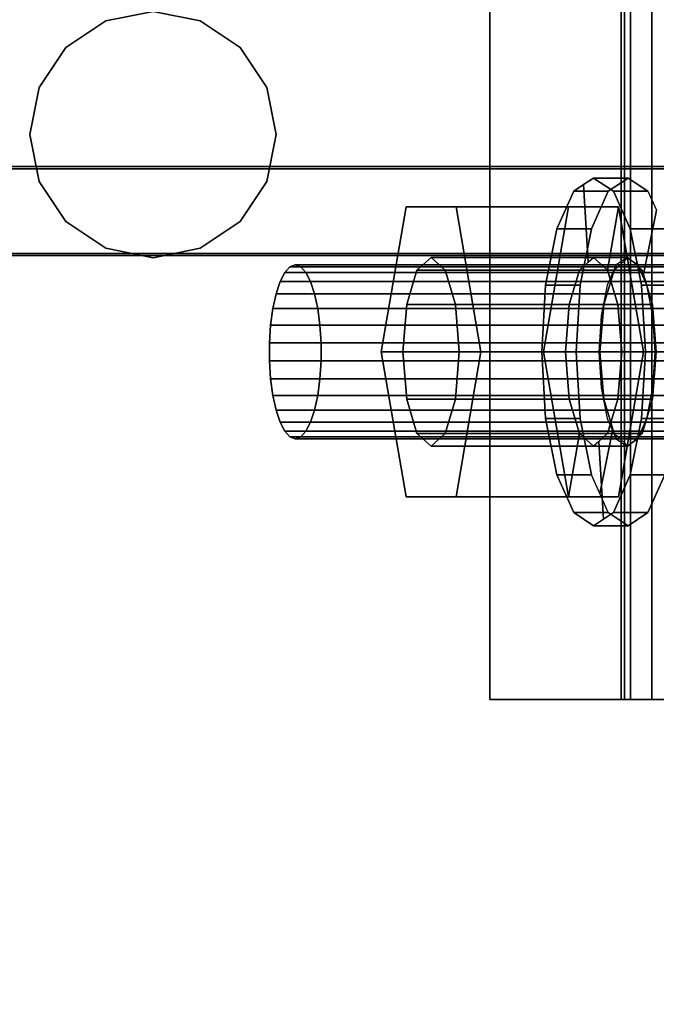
# Model space of a CAD drawing. Extents: x -48 to 48, y -49.6 to 48.
# Tile 449 of 656: x -3.6 to -0.8, y -3.8 to 0.5. Entities that reach past the tile are written whole.
import ezdxf

# ---------------------------------------------------------------- set-up
doc = ezdxf.new("R2010")
doc.units = 0

msp = doc.modelspace()

# ---------------------------------------------------------------- linework, layer by layer
at = {"layer": '12D1 [58]', "color": 0}
for points, invisible_edges in [([(-1.03595, -0.24459, 90.523), (-1.14228, -0.216045, 90.7066), (-1.09948, -0.1875, 90.8436)], 13), ([(-0.892803, -0.650487, 91.505), (-1.09948, -0.1875, 90.8436), (-1.14228, -0.216045, 90.7066)], 13), ([(-1.03595, -0.24459, 90.523), (-1.09948, -0.1875, 90.8436), (-0.950343, -0.1875, 90.797)], 1), ([(-0.950343, -0.1875, 90.797), (-1.09948, -0.1875, 90.8436), (-1.01387, -0.24459, 91.1175)], 12), ([(-0.892803, -0.650487, 91.505), (-1.01387, -0.24459, 91.1175), (-1.09948, -0.1875, 90.8436)], 13), ([(-0.889592, -0.584722, 90.9914), (-1.03595, -0.24459, 90.523), (-0.950343, -0.1875, 90.797)], 13), ([(-0.950343, -0.1875, 90.797), (-1.01387, -0.24459, 91.1175), (-0.864735, -0.24459, 91.0709)], 1), ([(-0.883862, -0.60393, 91.0097), (-0.889592, -0.584722, 90.9914), (-0.950343, -0.1875, 90.797)], 14), ([(-0.883862, -0.60393, 91.0097), (-0.950343, -0.1875, 90.797), (-0.864735, -0.24459, 91.0709)], 13), ([(-1.10853, -0.40717, 90.2908), (-1.25766, -0.40717, 90.3374), (-1.18509, -0.24459, 90.5696)], 12), ([(-1.22098, -0.9375, 90.4548), (-1.18509, -0.24459, 90.5696), (-1.25766, -0.40717, 90.3374)], 13), ([(-1.22098, -0.9375, 90.4548), (-1.20471, -0.733824, 90.5069), (-1.18509, -0.24459, 90.5696)], 14), ([(-1.20471, -0.733824, 90.5069), (-1.16023, -0.584722, 90.6492), (-1.14228, -0.216045, 90.7066)], 14), ([(-1.20471, -0.733824, 90.5069), (-1.14228, -0.216045, 90.7066), (-1.18509, -0.24459, 90.5696)], 13), ([(-1.03595, -0.24459, 90.523), (-1.18509, -0.24459, 90.5696), (-1.14228, -0.216045, 90.7066)], 12), ([(-1.10853, -0.40717, 90.2908), (-1.18509, -0.24459, 90.5696), (-1.03595, -0.24459, 90.523)], 1), ([(-1.16023, -0.584722, 90.6492), (-1.12243, -0.55076, 90.7702), (-1.14228, -0.216045, 90.7066)], 12), ([(-1.14228, -0.216045, 90.7066), (-1.12243, -0.55076, 90.7702), (-1.09948, -0.530148, 90.8436)], 12), ([(-0.892803, -0.650487, 91.505), (-1.14228, -0.216045, 90.7066), (-1.09948, -0.530148, 90.8436)], 15), ([(-0.950343, -0.530148, 90.797), (-1.10853, -0.40717, 90.2908), (-1.03595, -0.24459, 90.523)], 13), ([(-0.889592, -0.584722, 90.9914), (-0.950343, -0.530148, 90.797), (-1.03595, -0.24459, 90.523)], 14), ([(-0.864735, -0.24459, 91.0709), (-1.01387, -0.24459, 91.1175), (-0.941297, -0.40717, 91.3498)], 12), ([(-0.892803, -0.650487, 91.505), (-0.941297, -0.40717, 91.3498), (-1.01387, -0.24459, 91.1175)], 12), ([(-0.864735, -0.24459, 91.0709), (-0.941297, -0.40717, 91.3498), (-0.792159, -0.40717, 91.3032)], 13), ([(-0.883862, -0.60393, 91.0097), (-0.864735, -0.24459, 91.0709), (-0.828447, -0.32588, 91.187)], 1), ([(-1.31474, -0.9375, 90.1547), (-2.01569, -0.9375, 90.3738), (-1.90806, -0.3125, 90.7182)], 12), ([(-1.90806, -0.3125, 90.7182), (-2.01569, -0.9375, 90.3738), (-1.92193, -0.9375, 90.6738)], 12), ([(-1.90806, -0.3125, 90.7182), (-1.92193, -0.9375, 90.6738), (-1.90565, -0.733824, 90.7259)], 13), ([(-1.31474, -0.9375, 90.1547), (-1.90806, -0.3125, 90.7182), (-1.20711, -0.3125, 90.4992)], 1), ([(-1.20711, -0.3125, 90.4992), (-1.90806, -0.3125, 90.7182), (-1.6928, -0.3125, 91.407)], 12), ([(-1.90806, -0.3125, 90.7182), (-1.90565, -0.733824, 90.7259), (-1.86118, -0.584722, 90.8682)], 13), ([(-1.6928, -0.3125, 91.407), (-1.90806, -0.3125, 90.7182), (-1.86118, -0.584722, 90.8682)], 14), ([(-1.6928, -0.3125, 91.407), (-1.86118, -0.584722, 90.8682), (-1.80043, -0.530148, 91.0626)], 13), ([(-1.6928, -0.3125, 91.407), (-1.80043, -0.530148, 91.0626), (-1.73968, -0.584722, 91.257)], 13), ([(-1.58517, -0.9375, 91.7515), (-1.6928, -0.3125, 91.407), (-1.73968, -0.584722, 91.257)], 14), ([(-1.20711, -0.3125, 90.4992), (-1.6928, -0.3125, 91.407), (-0.99185, -0.3125, 91.188)], 1), ([(-0.99185, -0.3125, 91.188), (-1.6928, -0.3125, 91.407), (-1.58517, -0.9375, 91.7515)], 12), ([(-0.99185, -0.3125, 91.188), (-1.58517, -0.9375, 91.7515), (-0.88422, -0.9375, 91.5324)], 1), ([(-1.16023, -0.584722, 90.6492), (-1.31474, -0.9375, 90.1547), (-1.20711, -0.3125, 90.4992)], 13), ([(-1.09948, -0.530148, 90.8436), (-1.16023, -0.584722, 90.6492), (-1.20711, -0.3125, 90.4992)], 14), ([(-1.03873, -0.584722, 91.038), (-1.09948, -0.530148, 90.8436), (-1.20711, -0.3125, 90.4992)], 14), ([(-1.03873, -0.584722, 91.038), (-1.20711, -0.3125, 90.4992), (-0.99185, -0.3125, 91.188)], 1), ([(-0.99185, -0.3125, 91.188), (-0.994256, -0.733824, 91.1803), (-1.03873, -0.584722, 91.038)], 1), ([(-0.99185, -0.3125, 91.188), (-0.977978, -0.9375, 91.2324), (-0.994256, -0.733824, 91.1803)], 13), ([(-0.99185, -0.3125, 91.188), (-0.88422, -0.9375, 91.5324), (-0.977978, -0.9375, 91.2324)], 14), ([(-0.828447, -0.32588, 91.187), (-0.845119, -0.733824, 91.1337), (-0.883862, -0.60393, 91.0097)], 1), ([(-0.828447, -0.32588, 91.187), (-0.82884, -0.9375, 91.1858), (-0.845119, -0.733824, 91.1337)], 13), ([(-0.828447, -0.32588, 91.187), (-0.792159, -1.46783, 91.3032), (-0.82884, -0.9375, 91.1858)], 15), ([(-1.15702, -0.650487, 90.1356), (-1.30616, -0.650487, 90.1822), (-1.25766, -0.40717, 90.3374)], 12), ([(-1.22098, -0.9375, 90.4548), (-1.25766, -0.40717, 90.3374), (-1.30616, -0.650487, 90.1822)], 13), ([(-1.15702, -0.650487, 90.1356), (-1.25766, -0.40717, 90.3374), (-1.10853, -0.40717, 90.2908)], 1), ([(-0.950343, -0.530148, 90.797), (-1.15702, -0.650487, 90.1356), (-1.10853, -0.40717, 90.2908)], 13), ([(-0.792159, -0.40717, 91.3032), (-0.941297, -0.40717, 91.3498), (-0.892803, -0.650487, 91.505)], 12), ([(-0.792159, -0.40717, 91.3032), (-0.892803, -0.650487, 91.505), (-0.743666, -0.650487, 91.4583)], 1), ([(-1.86118, -0.584722, 90.8682), (-1.16023, -0.584722, 90.6492), (-1.09948, -0.530148, 90.8436)], 12), ([(-1.86118, -0.584722, 90.8682), (-1.09948, -0.530148, 90.8436), (-1.80043, -0.530148, 91.0626)], 1), ([(-1.80043, -0.530148, 91.0626), (-1.09948, -0.530148, 90.8436), (-1.03873, -0.584722, 91.038)], 12), ([(-1.80043, -0.530148, 91.0626), (-1.03873, -0.584722, 91.038), (-1.73968, -0.584722, 91.257)], 1), ([(-1.16023, -0.584722, 90.6492), (-1.01109, -0.584722, 90.6026), (-0.950343, -0.530148, 90.797)], 12), ([(-1.16023, -0.584722, 90.6492), (-0.950343, -0.530148, 90.797), (-1.09948, -0.530148, 90.8436)], 13), ([(-0.950343, -0.530148, 90.797), (-1.01109, -0.584722, 90.6026), (-1.15702, -0.650487, 90.1356)], 14), ([(-0.892803, -0.650487, 91.505), (-1.09948, -0.530148, 90.8436), (-1.03873, -0.584722, 91.038)], 13), ([(-1.09948, -0.530148, 90.8436), (-0.950343, -0.530148, 90.797), (-0.889592, -0.584722, 90.9914)], 12), ([(-1.09948, -0.530148, 90.8436), (-0.889592, -0.584722, 90.9914), (-1.03873, -0.584722, 91.038)], 1), ([(-2.3862, -1.3125, 91.2457), (-2.40946, -0.570695, 91.1713), (-2.43169, -0.59492, 91.1001)], 13), ([(22.0455, -0.59492, 83.451), (-2.43169, -0.59492, 91.1001), (-2.40946, -0.570695, 91.1713)], 12), ([(-2.3862, -1.3125, 91.2457), (-2.3862, -0.5625, 91.2457), (-2.40946, -0.570695, 91.1713)], 13), ([(22.0678, -0.570695, 83.5221), (-2.40946, -0.570695, 91.1713), (-2.3862, -0.5625, 91.2457)], 12), ([(22.0455, -0.59492, 83.451), (-2.40946, -0.570695, 91.1713), (22.0678, -0.570695, 83.5221)], 1), ([(-2.3862, -1.3125, 91.2457), (-2.36294, -0.570695, 91.3201), (-2.3862, -0.5625, 91.2457)], 13), ([(22.091, -0.5625, 83.5965), (-2.3862, -0.5625, 91.2457), (-2.36294, -0.570695, 91.3201)], 12), ([(22.0678, -0.570695, 83.5221), (-2.3862, -0.5625, 91.2457), (22.091, -0.5625, 83.5965)], 1), ([(-2.3862, -1.3125, 91.2457), (-2.34071, -0.59492, 91.3913), (-2.36294, -0.570695, 91.3201)], 13), ([(22.091, -0.5625, 83.5965), (-2.36294, -0.570695, 91.3201), (22.1143, -0.570695, 83.671)], 1), ([(22.1143, -0.570695, 83.671), (-2.36294, -0.570695, 91.3201), (-2.34071, -0.59492, 91.3913)], 12), ([(22.1143, -0.570695, 83.671), (-2.34071, -0.59492, 91.3913), (22.1365, -0.59492, 83.7421)], 1), ([(-1.90565, -0.733824, 90.7259), (-1.20471, -0.733824, 90.5069), (-1.16023, -0.584722, 90.6492)], 12), ([(-1.90565, -0.733824, 90.7259), (-1.16023, -0.584722, 90.6492), (-1.86118, -0.584722, 90.8682)], 1), ([(-1.58517, -0.9375, 91.7515), (-1.73968, -0.584722, 91.257), (-1.6952, -0.733824, 91.3993)], 13), ([(-1.73968, -0.584722, 91.257), (-1.03873, -0.584722, 91.038), (-0.994256, -0.733824, 91.1803)], 12), ([(-1.73968, -0.584722, 91.257), (-0.994256, -0.733824, 91.1803), (-1.6952, -0.733824, 91.3993)], 1), ([(-1.16023, -0.584722, 90.6492), (-1.20471, -0.733824, 90.5069), (-1.31474, -0.9375, 90.1547)], 14), ([(-1.20471, -0.733824, 90.5069), (-1.05557, -0.733824, 90.4603), (-1.01109, -0.584722, 90.6026)], 12), ([(-1.20471, -0.733824, 90.5069), (-1.01109, -0.584722, 90.6026), (-1.16023, -0.584722, 90.6492)], 1), ([(-1.01109, -0.584722, 90.6026), (-1.05557, -0.733824, 90.4603), (-1.17405, -0.9375, 90.0811)], 14), ([(-1.01109, -0.584722, 90.6026), (-1.17405, -0.9375, 90.0811), (-1.15702, -0.650487, 90.1356)], 13), ([(-0.892803, -0.650487, 91.505), (-1.03873, -0.584722, 91.038), (-0.994256, -0.733824, 91.1803)], 13), ([(-1.03873, -0.584722, 91.038), (-0.889592, -0.584722, 90.9914), (-0.883862, -0.60393, 91.0097)], 12), ([(-1.03873, -0.584722, 91.038), (-0.883862, -0.60393, 91.0097), (-0.845119, -0.733824, 91.1337)], 13), ([(-1.03873, -0.584722, 91.038), (-0.845119, -0.733824, 91.1337), (-0.994256, -0.733824, 91.1803)], 1), ([(-2.3862, -1.3125, 91.2457), (-2.45195, -0.634119, 91.0353), (-2.46932, -0.686576, 90.9797)], 13), ([(22.0079, -0.686576, 83.3306), (-2.46932, -0.686576, 90.9797), (-2.45195, -0.634119, 91.0353)], 12), ([(-2.3862, -1.3125, 91.2457), (-2.43169, -0.59492, 91.1001), (-2.45195, -0.634119, 91.0353)], 13), ([(22.0253, -0.634119, 83.3862), (-2.45195, -0.634119, 91.0353), (-2.43169, -0.59492, 91.1001)], 12), ([(22.0079, -0.686576, 83.3306), (-2.45195, -0.634119, 91.0353), (22.0253, -0.634119, 83.3862)], 1), ([(22.0253, -0.634119, 83.3862), (-2.43169, -0.59492, 91.1001), (22.0455, -0.59492, 83.451)], 1), ([(-2.3862, -1.3125, 91.2457), (-2.32045, -0.634119, 91.4561), (-2.34071, -0.59492, 91.3913)], 13), ([(-2.3862, -1.3125, 91.2457), (-2.30308, -0.686576, 91.5117), (-2.32045, -0.634119, 91.4561)], 13), ([(22.1365, -0.59492, 83.7421), (-2.34071, -0.59492, 91.3913), (-2.32045, -0.634119, 91.4561)], 12), ([(22.1365, -0.59492, 83.7421), (-2.32045, -0.634119, 91.4561), (22.1568, -0.634119, 83.8069)], 1), ([(22.1568, -0.634119, 83.8069), (-2.32045, -0.634119, 91.4561), (-2.30308, -0.686576, 91.5117)], 12), ([(22.1568, -0.634119, 83.8069), (-2.30308, -0.686576, 91.5117), (22.1742, -0.686576, 83.8625)], 1), ([(-1.17405, -0.9375, 90.0811), (-1.32319, -0.9375, 90.1277), (-1.30616, -0.650487, 90.1822)], 12), ([(-1.20471, -1.14118, 90.5069), (-1.30616, -0.650487, 90.1822), (-1.32319, -0.9375, 90.1277)], 13), ([(-1.17405, -0.9375, 90.0811), (-1.30616, -0.650487, 90.1822), (-1.15702, -0.650487, 90.1356)], 1), ([(-1.20471, -1.14118, 90.5069), (-1.22098, -0.9375, 90.4548), (-1.30616, -0.650487, 90.1822)], 14), ([(-1.05668, -1.65895, 90.9806), (-0.875775, -0.9375, 91.5594), (-0.892803, -0.650487, 91.505)], 13), ([(-1.05668, -1.65895, 90.9806), (-0.892803, -0.650487, 91.505), (-0.994256, -1.14118, 91.1803)], 15), ([(-0.892803, -0.650487, 91.505), (-0.994256, -0.733824, 91.1803), (-0.977978, -0.9375, 91.2324)], 13), ([(-0.892803, -0.650487, 91.505), (-0.977978, -0.9375, 91.2324), (-0.994256, -1.14118, 91.1803)], 13), ([(-0.743666, -0.650487, 91.4583), (-0.892803, -0.650487, 91.505), (-0.875775, -0.9375, 91.5594)], 12), ([(-0.743666, -0.650487, 91.4583), (-0.875775, -0.9375, 91.5594), (-0.726637, -0.9375, 91.5128)], 1), ([(-2.3862, -1.3125, 91.2457), (-2.46932, -0.686576, 90.9797), (-2.48307, -0.75, 90.9357)], 13), ([(21.9942, -0.75, 83.2866), (-2.48307, -0.75, 90.9357), (-2.46932, -0.686576, 90.9797)], 12), ([(21.9942, -0.75, 83.2866), (-2.46932, -0.686576, 90.9797), (22.0079, -0.686576, 83.3306)], 1), ([(-2.3862, -1.3125, 91.2457), (-2.28933, -0.75, 91.5557), (-2.30308, -0.686576, 91.5117)], 13), ([(22.1742, -0.686576, 83.8625), (-2.30308, -0.686576, 91.5117), (-2.28933, -0.75, 91.5557)], 12), ([(22.1742, -0.686576, 83.8625), (-2.28933, -0.75, 91.5557), (22.1879, -0.75, 83.9065)], 1), ([(-2.3862, -1.3125, 91.2457), (-2.48307, -0.75, 90.9357), (-2.49258, -0.821619, 90.9053)], 13), ([(21.9847, -0.821619, 83.2561), (-2.49258, -0.821619, 90.9053), (-2.48307, -0.75, 90.9357)], 12), ([(21.9847, -0.821619, 83.2561), (-2.48307, -0.75, 90.9357), (21.9942, -0.75, 83.2866)], 1), ([(-2.3862, -1.3125, 91.2457), (-2.27982, -0.821619, 91.5861), (-2.28933, -0.75, 91.5557)], 13), ([(22.1879, -0.75, 83.9065), (-2.28933, -0.75, 91.5557), (-2.27982, -0.821619, 91.5861)], 12), ([(22.1879, -0.75, 83.9065), (-2.27982, -0.821619, 91.5861), (22.1974, -0.821619, 83.937)], 1), ([(-1.92193, -0.9375, 90.6738), (-1.22098, -0.9375, 90.4548), (-1.20471, -0.733824, 90.5069)], 12), ([(-1.92193, -0.9375, 90.6738), (-1.20471, -0.733824, 90.5069), (-1.90565, -0.733824, 90.7259)], 1), ([(-1.58517, -0.9375, 91.7515), (-1.6952, -0.733824, 91.3993), (-1.67892, -0.9375, 91.4514)], 1), ([(-1.6952, -0.733824, 91.3993), (-0.994256, -0.733824, 91.1803), (-0.977978, -0.9375, 91.2324)], 12), ([(-1.6952, -0.733824, 91.3993), (-0.977978, -0.9375, 91.2324), (-1.67892, -0.9375, 91.4514)], 1), ([(-1.20471, -0.733824, 90.5069), (-1.22098, -0.9375, 90.4548), (-1.31474, -0.9375, 90.1547)], 14), ([(-1.22098, -0.9375, 90.4548), (-1.07185, -0.9375, 90.4082), (-1.05557, -0.733824, 90.4603)], 12), ([(-1.22098, -0.9375, 90.4548), (-1.05557, -0.733824, 90.4603), (-1.20471, -0.733824, 90.5069)], 1), ([(-1.05557, -0.733824, 90.4603), (-1.15702, -1.22451, 90.1356), (-1.17405, -0.9375, 90.0811)], 13), ([(-1.05557, -0.733824, 90.4603), (-1.07185, -0.9375, 90.4082), (-1.15702, -1.22451, 90.1356)], 14), ([(-0.994256, -0.733824, 91.1803), (-0.845119, -0.733824, 91.1337), (-0.82884, -0.9375, 91.1858)], 12), ([(-0.994256, -0.733824, 91.1803), (-0.82884, -0.9375, 91.1858), (-0.977978, -0.9375, 91.2324)], 1), ([(-2.3862, -1.3125, 91.2457), (-2.49258, -0.821619, 90.9053), (-2.49744, -0.898302, 90.8897)], 13), ([(21.9798, -0.898302, 83.2406), (-2.49744, -0.898302, 90.8897), (-2.49258, -0.821619, 90.9053)], 12), ([(21.9798, -0.898302, 83.2406), (-2.49258, -0.821619, 90.9053), (21.9847, -0.821619, 83.2561)], 1), ([(-2.3862, -1.3125, 91.2457), (-2.27496, -0.898302, 91.6017), (-2.27982, -0.821619, 91.5861)], 13), ([(22.1974, -0.821619, 83.937), (-2.27982, -0.821619, 91.5861), (-2.27496, -0.898302, 91.6017)], 12), ([(22.1974, -0.821619, 83.937), (-2.27496, -0.898302, 91.6017), (22.2023, -0.898302, 83.9525)], 1), ([(-2.3862, -1.3125, 91.2457), (-2.49744, -0.898302, 90.8897), (-2.49744, -0.976698, 90.8897)], 13), ([(21.9798, -0.976698, 83.2406), (-2.49744, -0.976698, 90.8897), (-2.49744, -0.898302, 90.8897)], 12), ([(21.9798, -0.976698, 83.2406), (-2.49744, -0.898302, 90.8897), (21.9798, -0.898302, 83.2406)], 1), ([(-2.3862, -1.3125, 91.2457), (-2.27496, -0.976698, 91.6017), (-2.27496, -0.898302, 91.6017)], 13), ([(22.2023, -0.898302, 83.9525), (-2.27496, -0.898302, 91.6017), (-2.27496, -0.976698, 91.6017)], 12), ([(22.2023, -0.898302, 83.9525), (-2.27496, -0.976698, 91.6017), (22.2023, -0.976698, 83.9525)], 1), ([(-2.3862, -1.3125, 91.2457), (-2.49744, -0.976698, 90.8897), (-2.49258, -1.05338, 90.9053)], 13), ([(21.9847, -1.05338, 83.2561), (-2.49258, -1.05338, 90.9053), (-2.49744, -0.976698, 90.8897)], 12), ([(21.9847, -1.05338, 83.2561), (-2.49744, -0.976698, 90.8897), (21.9798, -0.976698, 83.2406)], 1), ([(-2.3862, -1.3125, 91.2457), (-2.27982, -1.05338, 91.5861), (-2.27496, -0.976698, 91.6017)], 13), ([(22.2023, -0.976698, 83.9525), (-2.27496, -0.976698, 91.6017), (-2.27982, -1.05338, 91.5861)], 12), ([(22.2023, -0.976698, 83.9525), (-2.27982, -1.05338, 91.5861), (22.1974, -1.05338, 83.937)], 1), ([(-1.20711, -1.5625, 90.4992), (-1.90806, -1.5625, 90.7182), (-2.01569, -0.9375, 90.3738)], 12), ([(-1.20711, -1.5625, 90.4992), (-2.01569, -0.9375, 90.3738), (-1.31474, -0.9375, 90.1547)], 1), ([(-1.90565, -1.14118, 90.7259), (-1.92193, -0.9375, 90.6738), (-2.01569, -0.9375, 90.3738)], 12), ([(-1.86118, -1.29028, 90.8682), (-1.90565, -1.14118, 90.7259), (-2.01569, -0.9375, 90.3738)], 14), ([(-1.86118, -1.29028, 90.8682), (-2.01569, -0.9375, 90.3738), (-1.90806, -1.5625, 90.7182)], 13), ([(-1.90565, -1.14118, 90.7259), (-1.22098, -0.9375, 90.4548), (-1.92193, -0.9375, 90.6738)], 1), ([(-1.90565, -1.14118, 90.7259), (-1.20471, -1.14118, 90.5069), (-1.22098, -0.9375, 90.4548)], 12), ([(-1.67892, -0.9375, 91.4514), (-1.6952, -1.14118, 91.3993), (-1.6928, -1.5625, 91.407)], 14), ([(-1.67892, -0.9375, 91.4514), (-0.994256, -1.14118, 91.1803), (-1.6952, -1.14118, 91.3993)], 1), ([(-0.88422, -0.9375, 91.5324), (-1.58517, -0.9375, 91.7515), (-1.6928, -1.5625, 91.407)], 12), ([(-0.88422, -0.9375, 91.5324), (-1.6928, -1.5625, 91.407), (-0.99185, -1.5625, 91.188)], 1), ([(-1.67892, -0.9375, 91.4514), (-1.6928, -1.5625, 91.407), (-1.58517, -0.9375, 91.7515)], 1), ([(-1.67892, -0.9375, 91.4514), (-0.977978, -0.9375, 91.2324), (-0.994256, -1.14118, 91.1803)], 12), ([(-1.15702, -1.22451, 90.1356), (-1.30616, -1.22451, 90.1822), (-1.32319, -0.9375, 90.1277)], 12), ([(-1.15702, -1.22451, 90.1356), (-1.32319, -0.9375, 90.1277), (-1.17405, -0.9375, 90.0811)], 1), ([(-1.16023, -1.29028, 90.6492), (-1.20471, -1.14118, 90.5069), (-1.32319, -0.9375, 90.1277)], 14), ([(-1.16023, -1.29028, 90.6492), (-1.32319, -0.9375, 90.1277), (-1.30616, -1.22451, 90.1822)], 13), ([(-1.22098, -0.9375, 90.4548), (-1.20711, -1.5625, 90.4992), (-1.31474, -0.9375, 90.1547)], 13), ([(-1.20471, -1.14118, 90.5069), (-1.07185, -0.9375, 90.4082), (-1.22098, -0.9375, 90.4548)], 1), ([(-1.22098, -0.9375, 90.4548), (-1.20471, -1.14118, 90.5069), (-1.20711, -1.5625, 90.4992)], 14), ([(-1.20471, -1.14118, 90.5069), (-1.05557, -1.14118, 90.4603), (-1.07185, -0.9375, 90.4082)], 12), ([(-1.07185, -0.9375, 90.4082), (-1.10853, -1.46783, 90.2908), (-1.15702, -1.22451, 90.1356)], 13), ([(-1.07185, -0.9375, 90.4082), (-1.07224, -1.54912, 90.4069), (-1.10853, -1.46783, 90.2908)], 13), ([(-1.07185, -0.9375, 90.4082), (-1.05557, -1.14118, 90.4603), (-1.07224, -1.54912, 90.4069)], 14), ([(-1.05668, -1.65895, 90.9806), (-0.892803, -1.22451, 91.505), (-0.875775, -0.9375, 91.5594)], 13), ([(-0.88422, -0.9375, 91.5324), (-0.99185, -1.5625, 91.188), (-1.03873, -1.29028, 91.038)], 14), ([(-0.88422, -0.9375, 91.5324), (-1.03873, -1.29028, 91.038), (-0.994256, -1.14118, 91.1803)], 13), ([(-0.977978, -0.9375, 91.2324), (-0.845119, -1.14118, 91.1337), (-0.994256, -1.14118, 91.1803)], 1), ([(-0.88422, -0.9375, 91.5324), (-0.994256, -1.14118, 91.1803), (-0.977978, -0.9375, 91.2324)], 13), ([(-0.977978, -0.9375, 91.2324), (-0.82884, -0.9375, 91.1858), (-0.845119, -1.14118, 91.1337)], 12), ([(-0.726637, -0.9375, 91.5128), (-0.875775, -0.9375, 91.5594), (-0.892803, -1.22451, 91.505)], 12), ([(-0.726637, -0.9375, 91.5128), (-0.892803, -1.22451, 91.505), (-0.743666, -1.22451, 91.4583)], 1), ([(-0.792159, -1.46783, 91.3032), (-0.845119, -1.14118, 91.1337), (-0.82884, -0.9375, 91.1858)], 13), ([(-2.3862, -1.3125, 91.2457), (-2.49258, -1.05338, 90.9053), (-2.48307, -1.125, 90.9357)], 13), ([(21.9942, -1.125, 83.2866), (-2.48307, -1.125, 90.9357), (-2.49258, -1.05338, 90.9053)], 12), ([(21.9942, -1.125, 83.2866), (-2.49258, -1.05338, 90.9053), (21.9847, -1.05338, 83.2561)], 1), ([(-2.3862, -1.3125, 91.2457), (-2.28933, -1.125, 91.5557), (-2.27982, -1.05338, 91.5861)], 13), ([(22.1974, -1.05338, 83.937), (-2.27982, -1.05338, 91.5861), (-2.28933, -1.125, 91.5557)], 12), ([(22.1974, -1.05338, 83.937), (-2.28933, -1.125, 91.5557), (22.1879, -1.125, 83.9065)], 1), ([(-2.3862, -1.3125, 91.2457), (-2.48307, -1.125, 90.9357), (-2.46932, -1.18842, 90.9797)], 13), ([(22.0079, -1.18842, 83.3306), (-2.46932, -1.18842, 90.9797), (-2.48307, -1.125, 90.9357)], 12), ([(22.0079, -1.18842, 83.3306), (-2.48307, -1.125, 90.9357), (21.9942, -1.125, 83.2866)], 1), ([(-2.3862, -1.3125, 91.2457), (-2.30308, -1.18842, 91.5117), (-2.28933, -1.125, 91.5557)], 13), ([(22.1879, -1.125, 83.9065), (-2.28933, -1.125, 91.5557), (-2.30308, -1.18842, 91.5117)], 12), ([(22.1879, -1.125, 83.9065), (-2.30308, -1.18842, 91.5117), (22.1742, -1.18842, 83.8625)], 1), ([(-1.86118, -1.29028, 90.8682), (-1.20471, -1.14118, 90.5069), (-1.90565, -1.14118, 90.7259)], 1), ([(-1.86118, -1.29028, 90.8682), (-1.16023, -1.29028, 90.6492), (-1.20471, -1.14118, 90.5069)], 12), ([(-1.6952, -1.14118, 91.3993), (-1.73968, -1.29028, 91.257), (-1.6928, -1.5625, 91.407)], 14), ([(-1.6952, -1.14118, 91.3993), (-1.03873, -1.29028, 91.038), (-1.73968, -1.29028, 91.257)], 1), ([(-1.6952, -1.14118, 91.3993), (-0.994256, -1.14118, 91.1803), (-1.03873, -1.29028, 91.038)], 12), ([(-1.20471, -1.14118, 90.5069), (-1.16023, -1.29028, 90.6492), (-1.20711, -1.5625, 90.4992)], 12), ([(-1.16023, -1.29028, 90.6492), (-1.05557, -1.14118, 90.4603), (-1.20471, -1.14118, 90.5069)], 1), ([(-1.16023, -1.29028, 90.6492), (-1.01682, -1.27107, 90.5842), (-1.05557, -1.14118, 90.4603)], 13), ([(-1.05557, -1.14118, 90.4603), (-1.01682, -1.27107, 90.5842), (-1.07224, -1.54912, 90.4069)], 12), ([(-1.05668, -1.65895, 90.9806), (-0.994256, -1.14118, 91.1803), (-1.03873, -1.29028, 91.038)], 13), ([(-0.994256, -1.14118, 91.1803), (-0.889592, -1.29028, 90.9914), (-1.03873, -1.29028, 91.038)], 1), ([(-0.994256, -1.14118, 91.1803), (-0.845119, -1.14118, 91.1337), (-0.889592, -1.29028, 90.9914)], 12), ([(-0.792159, -1.46783, 91.3032), (-0.889592, -1.29028, 90.9914), (-0.845119, -1.14118, 91.1337)], 13), ([(-2.3862, -1.3125, 91.2457), (-2.46932, -1.18842, 90.9797), (-2.45195, -1.24088, 91.0353)], 13), ([(22.0253, -1.24088, 83.3862), (-2.45195, -1.24088, 91.0353), (-2.46932, -1.18842, 90.9797)], 12), ([(22.0253, -1.24088, 83.3862), (-2.46932, -1.18842, 90.9797), (22.0079, -1.18842, 83.3306)], 1), ([(-2.3862, -1.3125, 91.2457), (-2.32045, -1.24088, 91.4561), (-2.30308, -1.18842, 91.5117)], 13), ([(22.1742, -1.18842, 83.8625), (-2.30308, -1.18842, 91.5117), (-2.32045, -1.24088, 91.4561)], 12), ([(22.1742, -1.18842, 83.8625), (-2.32045, -1.24088, 91.4561), (22.1568, -1.24088, 83.8069)], 1), ([(-1.10853, -1.46783, 90.2908), (-1.25766, -1.46783, 90.3374), (-1.30616, -1.22451, 90.1822)], 12), ([(-1.10853, -1.46783, 90.2908), (-1.30616, -1.22451, 90.1822), (-1.15702, -1.22451, 90.1356)], 1), ([(-1.09948, -1.34485, 90.8436), (-1.16023, -1.29028, 90.6492), (-1.30616, -1.22451, 90.1822)], 14), ([(-1.09948, -1.34485, 90.8436), (-1.30616, -1.22451, 90.1822), (-1.25766, -1.46783, 90.3374)], 13), ([(-1.05668, -1.65895, 90.9806), (-0.941297, -1.46783, 91.3498), (-0.892803, -1.22451, 91.505)], 13), ([(-0.743666, -1.22451, 91.4583), (-0.892803, -1.22451, 91.505), (-0.941297, -1.46783, 91.3498)], 12), ([(-0.743666, -1.22451, 91.4583), (-0.941297, -1.46783, 91.3498), (-0.792159, -1.46783, 91.3032)], 1), ([(-2.3862, -1.3125, 91.2457), (-2.45195, -1.24088, 91.0353), (-2.43169, -1.28008, 91.1001)], 13), ([(22.0455, -1.28008, 83.451), (-2.43169, -1.28008, 91.1001), (-2.45195, -1.24088, 91.0353)], 12), ([(22.0455, -1.28008, 83.451), (-2.45195, -1.24088, 91.0353), (22.0253, -1.24088, 83.3862)], 1), ([(-2.3862, -1.3125, 91.2457), (-2.34071, -1.28008, 91.3913), (-2.32045, -1.24088, 91.4561)], 13), ([(22.1568, -1.24088, 83.8069), (-2.32045, -1.24088, 91.4561), (-2.34071, -1.28008, 91.3913)], 12), ([(22.1568, -1.24088, 83.8069), (-2.34071, -1.28008, 91.3913), (22.1365, -1.28008, 83.7421)], 1), ([(-1.16023, -1.29028, 90.6492), (-1.01109, -1.29028, 90.6026), (-1.01682, -1.27107, 90.5842)], 12), ([(-1.07224, -1.54912, 90.4069), (-1.01682, -1.27107, 90.5842), (-1.01109, -1.29028, 90.6026)], 12), ([(-2.3862, -1.3125, 91.2457), (-2.43169, -1.28008, 91.1001), (-2.40946, -1.30431, 91.1713)], 1), ([(22.0678, -1.30431, 83.5221), (-2.40946, -1.30431, 91.1713), (-2.43169, -1.28008, 91.1001)], 12), ([(22.0678, -1.30431, 83.5221), (-2.43169, -1.28008, 91.1001), (22.0455, -1.28008, 83.451)], 1), ([(22.091, -1.3125, 83.5965), (-2.3862, -1.3125, 91.2457), (-2.40946, -1.30431, 91.1713)], 12), ([(22.091, -1.3125, 83.5965), (-2.40946, -1.30431, 91.1713), (22.0678, -1.30431, 83.5221)], 1), ([(-2.3862, -1.3125, 91.2457), (-2.36294, -1.30431, 91.3201), (-2.34071, -1.28008, 91.3913)], 12), ([(22.1143, -1.30431, 83.671), (-2.36294, -1.30431, 91.3201), (-2.3862, -1.3125, 91.2457)], 12), ([(22.1143, -1.30431, 83.671), (-2.3862, -1.3125, 91.2457), (22.091, -1.3125, 83.5965)], 1), ([(22.1365, -1.28008, 83.7421), (-2.34071, -1.28008, 91.3913), (-2.36294, -1.30431, 91.3201)], 12), ([(22.1365, -1.28008, 83.7421), (-2.36294, -1.30431, 91.3201), (22.1143, -1.30431, 83.671)], 1), ([(-1.80043, -1.34485, 91.0626), (-1.86118, -1.29028, 90.8682), (-1.90806, -1.5625, 90.7182)], 14), ([(-1.73968, -1.29028, 91.257), (-1.80043, -1.34485, 91.0626), (-1.90806, -1.5625, 90.7182)], 14), ([(-1.73968, -1.29028, 91.257), (-1.90806, -1.5625, 90.7182), (-1.6928, -1.5625, 91.407)], 13), ([(-1.80043, -1.34485, 91.0626), (-1.16023, -1.29028, 90.6492), (-1.86118, -1.29028, 90.8682)], 1), ([(-1.73968, -1.29028, 91.257), (-1.09948, -1.34485, 90.8436), (-1.80043, -1.34485, 91.0626)], 1), ([(-1.80043, -1.34485, 91.0626), (-1.09948, -1.34485, 90.8436), (-1.16023, -1.29028, 90.6492)], 12), ([(-1.73968, -1.29028, 91.257), (-1.03873, -1.29028, 91.038), (-1.09948, -1.34485, 90.8436)], 12), ([(-0.99185, -1.5625, 91.188), (-1.20711, -1.5625, 90.4992), (-1.16023, -1.29028, 90.6492)], 12), ([(-1.09948, -1.34485, 90.8436), (-1.01109, -1.29028, 90.6026), (-1.16023, -1.29028, 90.6492)], 1), ([(-0.99185, -1.5625, 91.188), (-1.16023, -1.29028, 90.6492), (-1.09948, -1.34485, 90.8436)], 13), ([(-1.03873, -1.29028, 91.038), (-0.950343, -1.34485, 90.797), (-1.09948, -1.34485, 90.8436)], 13), ([(-1.09948, -1.34485, 90.8436), (-0.950343, -1.34485, 90.797), (-1.01109, -1.29028, 90.6026)], 12), ([(-0.99185, -1.5625, 91.188), (-1.09948, -1.34485, 90.8436), (-1.03873, -1.29028, 91.038)], 13), ([(-1.05668, -1.65895, 90.9806), (-1.03873, -1.29028, 91.038), (-1.07654, -1.32424, 90.917)], 1), ([(-1.07224, -1.54912, 90.4069), (-1.01109, -1.29028, 90.6026), (-0.950343, -1.34485, 90.797)], 13), ([(-1.03873, -1.29028, 91.038), (-0.889592, -1.29028, 90.9914), (-0.950343, -1.34485, 90.797)], 12), ([(-0.792159, -1.46783, 91.3032), (-0.950343, -1.34485, 90.797), (-0.889592, -1.29028, 90.9914)], 13), ([(-1.09948, -1.34485, 90.8436), (-1.25766, -1.46783, 90.3374), (-1.18509, -1.63041, 90.5696)], 13), ([(-1.07654, -1.32424, 90.917), (-1.09948, -1.34485, 90.8436), (-1.18509, -1.63041, 90.5696)], 14), ([(-1.07654, -1.32424, 90.917), (-1.18509, -1.63041, 90.5696), (-1.09948, -1.6875, 90.8436)], 13), ([(-1.07654, -1.32424, 90.917), (-1.09948, -1.6875, 90.8436), (-1.05668, -1.65895, 90.9806)], 1), ([(-0.792159, -1.46783, 91.3032), (-1.07224, -1.54912, 90.4069), (-0.950343, -1.34485, 90.797)], 15), ([(-1.03595, -1.63041, 90.523), (-1.18509, -1.63041, 90.5696), (-1.25766, -1.46783, 90.3374)], 12), ([(-1.03595, -1.63041, 90.523), (-1.25766, -1.46783, 90.3374), (-1.10853, -1.46783, 90.2908)], 13), ([(-0.792159, -1.46783, 91.3032), (-1.03595, -1.63041, 90.523), (-1.07224, -1.54912, 90.4069)], 13), ([(-1.05668, -1.65895, 90.9806), (-1.01387, -1.63041, 91.1175), (-0.941297, -1.46783, 91.3498)], 12), ([(-0.792159, -1.46783, 91.3032), (-0.950343, -1.6875, 90.797), (-1.03595, -1.63041, 90.523)], 13), ([(-0.792159, -1.46783, 91.3032), (-0.941297, -1.46783, 91.3498), (-1.01387, -1.63041, 91.1175)], 12), ([(-0.792159, -1.46783, 91.3032), (-1.01387, -1.63041, 91.1175), (-0.864735, -1.63041, 91.0709)], 1), ([(-0.792159, -1.46783, 91.3032), (-0.864735, -1.63041, 91.0709), (-0.950343, -1.6875, 90.797)], 12), ([(-0.99185, -1.5625, 91.188), (-1.6928, -1.5625, 91.407), (-1.90806, -1.5625, 90.7182)], 12), ([(-0.99185, -1.5625, 91.188), (-1.90806, -1.5625, 90.7182), (-1.20711, -1.5625, 90.4992)], 1), ([(-0.950343, -1.6875, 90.797), (-1.09948, -1.6875, 90.8436), (-1.18509, -1.63041, 90.5696)], 12), ([(-0.950343, -1.6875, 90.797), (-1.18509, -1.63041, 90.5696), (-1.03595, -1.63041, 90.523)], 1), ([(-0.864735, -1.63041, 91.0709), (-1.05668, -1.65895, 90.9806), (-1.09948, -1.6875, 90.8436)], 13), ([(-0.864735, -1.63041, 91.0709), (-1.09948, -1.6875, 90.8436), (-0.950343, -1.6875, 90.797)], 1), ([(-0.864735, -1.63041, 91.0709), (-1.01387, -1.63041, 91.1175), (-1.05668, -1.65895, 90.9806)], 12)]:
    msp.add_3dface(points, dxfattribs=dict(at, invisible_edges=invisible_edges))
at = {"layer": '1C1 [1]', "color": 1}
for points, invisible_edges in [([(-6.5, -11), (6.5, -11), (6.5, 11)], 12), ([(-6.5, -11), (6.5, 11), (-6.5, 11)], 1), ([(-6.5, 11, -1.5), (6.5, 11, -1.5), (6.5, -11, -1.5)], 12), ([(-6.5, 11, -1.5), (6.5, -11, -1.5), (-6.5, -11, -1.5)], 1)]:
    msp.add_3dface(points, dxfattribs=dict(at, invisible_edges=invisible_edges))
at = {"layer": '1C1 [1]', "color": 6}
for points, invisible_edges in [([(-3.53125, 0, 0.005), (-2.7967, 0.490811, 0.005), (-3, 0.53125, 0.005)], 13), ([(-3.53125, 0, 0.005), (-3, 0.53125, 0.005), (-3.2033, 0.490811, 0.005)], 13), ([(-3.49081, 0.203301, -1.505), (-3.2033, 0.490811, -1.505), (-3, 0.53125, -1.505)], 13), ([(-3.49081, 0.203301, -1.505), (-3, 0.53125, -1.505), (-2.7967, 0.490811, -1.505)], 13), ([(-3.53125, 0, 0.005), (-2.62435, 0.37565, 0.005), (-2.7967, 0.490811, 0.005)], 13), ([(-3.53125, 0, 0.005), (-3.2033, 0.490811, 0.005), (-3.37565, 0.37565, 0.005)], 13), ([(-3.49081, 0.203301, -1.505), (-3.37565, 0.37565, -1.505), (-3.2033, 0.490811, -1.505)], 12), ([(-3.49081, 0.203301, -1.505), (-2.7967, 0.490811, -1.505), (-2.62435, 0.37565, -1.505)], 13), ([(-3.53125, 0, 0.005), (-2.50919, 0.203301, 0.005), (-2.62435, 0.37565, 0.005)], 13), ([(-3.53125, 0, 0.005), (-3.37565, 0.37565, 0.005), (-3.49081, 0.203301, 0.005)], 1), ([(-3.49081, 0.203301, -1.505), (-2.62435, 0.37565, -1.505), (-2.50919, 0.203301, -1.505)], 13), ([(-3.53125, 0, 0.005), (-2.46875, 0, 0.005), (-2.50919, 0.203301, 0.005)], 13), ([(-3.49081, 0.203301, -1.505), (-3.49081, -0.203301, -1.505), (-3.53125, 0, -1.505)], 1), ([(-3.49081, 0.203301, -1.505), (-2.50919, 0.203301, -1.505), (-2.46875, 0, -1.505)], 13), ([(-3.49081, 0.203301, -1.505), (-2.46875, 0, -1.505), (-2.50919, -0.203301, -1.505)], 13), ([(-3.49081, 0.203301, -1.505), (-2.50919, -0.203301, -1.505), (-2.62435, -0.37565, -1.505)], 13), ([(-3.49081, 0.203301, -1.505), (-2.62435, -0.37565, -1.505), (-2.7967, -0.490811, -1.505)], 13), ([(-3.49081, 0.203301, -1.505), (-2.7967, -0.490811, -1.505), (-3, -0.53125, -1.505)], 13), ([(-3.49081, 0.203301, -1.505), (-3, -0.53125, -1.505), (-3.2033, -0.490811, -1.505)], 13), ([(-3.49081, 0.203301, -1.505), (-3.2033, -0.490811, -1.505), (-3.37565, -0.37565, -1.505)], 13), ([(-3.49081, 0.203301, -1.505), (-3.37565, -0.37565, -1.505), (-3.49081, -0.203301, -1.505)], 13), ([(-3.53125, 0, 0.005), (-3.49081, -0.203301, 0.005), (-3.37565, -0.37565, 0.005)], 12), ([(-3.53125, 0, 0.005), (-3.37565, -0.37565, 0.005), (-3.2033, -0.490811, 0.005)], 13), ([(-3.53125, 0, 0.005), (-3.2033, -0.490811, 0.005), (-3, -0.53125, 0.005)], 13), ([(-3.53125, 0, 0.005), (-3, -0.53125, 0.005), (-2.7967, -0.490811, 0.005)], 13), ([(-3.53125, 0, 0.005), (-2.7967, -0.490811, 0.005), (-2.62435, -0.37565, 0.005)], 13), ([(-3.53125, 0, 0.005), (-2.62435, -0.37565, 0.005), (-2.50919, -0.203301, 0.005)], 13), ([(-3.53125, 0, 0.005), (-2.50919, -0.203301, 0.005), (-2.46875, 0, 0.005)], 13)]:
    msp.add_3dface(points, dxfattribs=dict(at, invisible_edges=invisible_edges))
at = {"layer": '2C1 [2]', "color": 1}
for points, invisible_edges in [([(-5, 6, 53.5), (5, 6, 53.5), (5, -6, 53.5)], 12), ([(-5, 6, 53.5), (5, -6, 53.5), (-5, -6, 53.5)], 1), ([(-5, -6, 54.5), (5, -6, 54.5), (5, 6, 54.5)], 12), ([(-5, -6, 54.5), (5, 6, 54.5), (-5, 6, 54.5)], 1), ([(-0.1725, -4.5375, 45.5), (-5.0475, -5.4125, 45.5), (-5.0475, 5.4125, 45.5)], 13), ([(-0.1725, -4.5375, 45.5), (-5.0475, 5.4125, 45.5), (-1.0475, 5.4125, 45.5)], 13), ([(-0.1725, 4.5375, 46), (-5.0475, 5.4125, 46), (-5.0475, -5.4125, 46)], 13), ([(-0.1725, -4.5375, 29.905), (-5.0475, -5.4125, 29.905), (-5.0475, 5.4125, 29.905)], 13), ([(-0.1725, -4.5375, 29.905), (-5.0475, 5.4125, 29.905), (-1.0475, 5.4125, 29.905)], 13), ([(-0.1725, 4.5375, 30.53), (-5.0475, 5.4125, 30.53), (-5.0475, -5.4125, 30.53)], 13), ([(-0.1725, -4.5375, 45.5), (-1.0475, 5.4125, 45.5), (-0.1725, 4.5375, 45.5)], 1), ([(-0.1725, -4.5375, 29.905), (-1.0475, 5.4125, 29.905), (-0.1725, 4.5375, 29.905)], 1), ([(-0.1725, 4.5375, 46), (-5.0475, -5.4125, 46), (-1.0475, -5.4125, 46)], 13), ([(-0.1725, 4.5375, 30.53), (-5.0475, -5.4125, 30.53), (-1.0475, -5.4125, 30.53)], 13), ([(-0.1725, 4.5375, 46), (-1.0475, -5.4125, 46), (-0.1725, -4.5375, 46)], 1), ([(-0.1725, 4.5375, 30.53), (-1.0475, -5.4125, 30.53), (-0.1725, -4.5375, 30.53)], 1), ([(-0.6725, -0.1475, 45.5), (-4.5475, -0.1475, 34), (-8.7975, -0.1475, 34)], 13), ([(-0.6725, -0.1475, 45.5), (-8.7975, -0.1475, 34), (-4.19395, -0.1475, 43.1464)], 15), ([(-0.6725, -0.1475, 45.5), (-4.35616, -0.1475, 33.9619), (-4.5475, -0.1475, 34)], 13), ([(-0.6725, -0.1475, 45.5), (-4.19395, -0.1475, 33.8536), (-4.35616, -0.1475, 33.9619)], 13), ([(-0.6725, -0.1475, 45.5), (-4.08556, -0.1475, 33.6913), (-4.19395, -0.1475, 33.8536)], 13), ([(-0.6725, -0.1475, 45.5), (-4.19395, -0.1475, 43.1464), (-4.08556, -0.1475, 43.3087)], 13), ([(-0.6725, -0.1475, 45.5), (-4.0475, -0.1475, 33.5), (-4.08556, -0.1475, 33.6913)], 13), ([(-0.6725, -0.1475, 45.5), (-4.08556, -0.1475, 43.3087), (-4.0475, -0.1475, 43.5)], 13), ([(-0.6725, -0.1475, 45.5), (-0.6725, -0.1475, 30.625), (-4.0475, -0.1475, 30.625)], 13), ([(-0.6725, -0.1475, 45.5), (-4.0475, -0.1475, 30.625), (-4.0475, -0.1475, 33.5)], 13), ([(-0.6725, -0.1475, 45.5), (-4.0475, -0.1475, 43.5), (-4.0475, -0.1475, 45.5)], 1), ([(-0.6725, -0.1475, 30.625), (-0.6725, -0.5225, 30.625), (-4.0475, -0.5225, 30.625)], 12), ([(-0.6725, -0.1475, 30.625), (-4.0475, -0.5225, 30.625), (-4.0475, -0.1475, 30.625)], 1), ([(-4.0475, -0.1475, 45.5), (-4.0475, -0.5225, 45.5), (-0.6725, -0.5225, 45.5)], 12), ([(-4.0475, -0.1475, 45.5), (-0.6725, -0.5225, 45.5), (-0.6725, -0.1475, 45.5)], 1), ([(-4.0475, -0.5225, 33.5), (-4.0475, -0.5225, 30.625), (-0.6725, -0.5225, 30.625)], 12), ([(-4.0475, -0.5225, 43.5), (-4.0475, -0.5225, 33.5), (-0.6725, -0.5225, 30.625)], 15), ([(-4.0475, -0.5225, 45.5), (-4.0475, -0.5225, 43.5), (-0.6725, -0.5225, 30.625)], 14), ([(-4.0475, -0.5225, 45.5), (-0.6725, -0.5225, 30.625), (-0.1725, -0.5225, 31.125)], 13), ([(-4.0475, -0.5225, 45.5), (-0.1725, -0.5225, 31.125), (-0.1725, -0.5225, 45)], 13), ([(-4.0475, -0.5225, 45.5), (-0.1725, -0.5225, 45), (-0.6725, -0.5225, 45.5)], 1)]:
    msp.add_3dface(points, dxfattribs=dict(at, invisible_edges=invisible_edges))
at = {"layer": '3C1 [3]', "color": 1}
for points, invisible_edges in [([(4, -4.875, 93.75), (-4, -4.875, 93.75), (-4, 4.875, 93.75)], 12), ([(4, -4.875, 93.75), (-4, 4.875, 93.75), (4, 4.875, 93.75)], 1), ([(4, 4.875, 94.5), (-4, 4.875, 94.5), (-4, -4.875, 94.5)], 12), ([(4, 4.875, 94.5), (-4, -4.875, 94.5), (4, -4.875, 94.5)], 1), ([(-0.605, -4.3675, 78.5), (-3.98, -4.3675, 78.5), (-3.98, 4.3675, 78.5)], 12), ([(-0.605, -4.3675, 78.5), (-3.98, 4.3675, 78.5), (-0.605, 4.3675, 78.5)], 1), ([(-0.605, 4.3675, 78.875), (-3.98, 4.3675, 78.875), (-3.98, -4.3675, 78.875)], 12), ([(-0.605, 4.3675, 78.875), (-3.98, -4.3675, 78.875), (-0.605, -4.3675, 78.875)], 1), ([(-0.605, -4.3675, 69.125), (-3.98, -4.3675, 69.125), (-3.98, 4.3675, 69.125)], 12), ([(-0.605, -4.3675, 69.125), (-3.98, 4.3675, 69.125), (-0.605, 4.3675, 69.125)], 1), ([(-0.605, 4.3675, 69.5), (-3.98, 4.3675, 69.5), (-3.98, -4.3675, 69.5)], 12), ([(-0.605, 4.3675, 69.5), (-3.98, -4.3675, 69.5), (-0.605, -4.3675, 69.5)], 1), ([(-0.145, -0.1375, 78.5), (-0.145, -0.1375, 69.5), (-8.145, -0.1375, 69.5)], 12), ([(-0.145, -0.1375, 78.5), (-8.145, -0.1375, 69.5), (-8.145, -0.1375, 78.5)], 1), ([(-0.145, -0.1375, 69.5), (-0.145, -0.5125, 69.5), (-8.145, -0.5125, 69.5)], 12), ([(-0.145, -0.1375, 69.5), (-8.145, -0.5125, 69.5), (-8.145, -0.1375, 69.5)], 1), ([(-8.145, -0.1375, 78.5), (-8.145, -0.5125, 78.5), (-0.145, -0.5125, 78.5)], 12), ([(-8.145, -0.1375, 78.5), (-0.145, -0.5125, 78.5), (-0.145, -0.1375, 78.5)], 1), ([(-8.145, -0.5125, 78.5), (-8.145, -0.5125, 69.5), (-0.145, -0.5125, 69.5)], 12), ([(-8.145, -0.5125, 78.5), (-0.145, -0.5125, 69.5), (-0.145, -0.5125, 78.5)], 1)]:
    msp.add_3dface(points, dxfattribs=dict(at, invisible_edges=invisible_edges))
at = {"layer": '3C1 [3]', "color": 0}
for points, invisible_edges in [([(-0.260959, -2.4375, 88.4862), (-1.54689, -2.4375, 88.888), (-1.54689, 0.5625, 88.888)], 12), ([(-0.256853, -2.4375, 88.4849), (-0.260959, -2.4375, 88.4862), (-1.54689, 0.5625, 88.888)], 14), ([(-0.256853, -2.4375, 88.4849), (-1.54689, 0.5625, 88.888), (-0.256853, 0.5625, 88.4849)], 1), ([(-0.502931, -2.4375, 92.2287), (-0.502931, 0.5625, 92.2287), (-1.54689, 0.5625, 88.888)], 12), ([(-0.502931, -2.4375, 92.2287), (-1.54689, 0.5625, 88.888), (-1.54689, -2.4375, 88.888)], 1), ([(-0.980815, -2.4375, 89.3465), (-0.980815, 0.5625, 89.3465), (-0.965256, 0.5625, 89.492)], 12), ([(-0.980815, -2.4375, 89.3465), (-0.965256, 0.5625, 89.492), (-0.965256, -2.4375, 89.492)], 1), ([(-0.939513, -2.4375, 89.2062), (-0.939513, 0.5625, 89.2062), (-0.980815, 0.5625, 89.3465)], 12), ([(-0.939513, -2.4375, 89.2062), (-0.980815, 0.5625, 89.3465), (-0.980815, -2.4375, 89.3465)], 1), ([(-0.965256, -2.4375, 89.492), (-0.965256, 0.5625, 89.492), (-0.145001, 0.5625, 92.1168)], 12), ([(-0.965256, -2.4375, 89.492), (-0.145001, 0.5625, 92.1168), (-0.145001, -2.4375, 92.1168)], 1), ([(-0.847639, -2.4375, 89.0923), (-0.847639, 0.5625, 89.0923), (-0.939513, 0.5625, 89.2062)], 12), ([(-0.847639, -2.4375, 89.0923), (-0.939513, 0.5625, 89.2062), (-0.939513, -2.4375, 89.2062)], 1), ([(-0.719179, -2.4375, 89.0222), (-0.719179, 0.5625, 89.0222), (-0.847639, 0.5625, 89.0923)], 12), ([(-0.719179, -2.4375, 89.0222), (-0.847639, 0.5625, 89.0923), (-0.847639, -2.4375, 89.0923)], 1), ([(-0.965256, -2.4375, 89.492), (-0.502931, -2.4375, 92.2287), (-1.54689, -2.4375, 88.888)], 13), ([(-0.980815, -2.4375, 89.3465), (-0.965256, -2.4375, 89.492), (-1.54689, -2.4375, 88.888)], 14), ([(-0.939513, -2.4375, 89.2062), (-0.980815, -2.4375, 89.3465), (-1.54689, -2.4375, 88.888)], 14), ([(-0.847639, -2.4375, 89.0923), (-0.939513, -2.4375, 89.2062), (-1.54689, -2.4375, 88.888)], 14), ([(-0.719179, -2.4375, 89.0222), (-0.847639, -2.4375, 89.0923), (-1.54689, -2.4375, 88.888)], 14), ([(-0.149106, -2.4375, 88.8441), (-0.719179, -2.4375, 89.0222), (-1.54689, -2.4375, 88.888)], 14), ([(-0.149106, -2.4375, 88.8441), (-1.54689, -2.4375, 88.888), (-0.260959, -2.4375, 88.4862)], 1), ([(-0.965256, -2.4375, 89.492), (-0.145001, -2.4375, 92.1168), (-0.502931, -2.4375, 92.2287)], 12)]:
    msp.add_3dface(points, dxfattribs=dict(at, invisible_edges=invisible_edges))
at = {"layer": '3C1 [3]', "color": 6}
for points, invisible_edges in [([(-0.955116, -0.53125, 90.7985), (-1.06707, -0.782035, 90.4402), (-1.07629, -0.9375, 90.4107)], 13), ([(-0.955116, -0.53125, 90.7985), (-1.07629, -0.9375, 90.4107), (-1.06707, -1.09297, 90.4402)], 13), ([(-0.955116, -0.53125, 90.7985), (-1.0408, -0.650238, 90.5243), (-1.06707, -0.782035, 90.4402)], 13), ([(-0.955116, -0.53125, 90.7985), (-1.06707, -1.09297, 90.4402), (-1.0408, -1.22476, 90.5243)], 13), ([(-0.955116, -0.53125, 90.7985), (-1.00149, -0.562174, 90.6501), (-1.0408, -0.650238, 90.5243)], 12), ([(-0.955116, -0.53125, 90.7985), (-1.0408, -1.22476, 90.5243), (-1.00149, -1.31283, 90.6501)], 13), ([(-0.955116, -0.53125, 90.7985), (-1.00149, -1.31283, 90.6501), (-0.955116, -1.34375, 90.7985)], 13), ([(-0.955116, -0.53125, 90.7985), (-0.955116, -1.34375, 90.7985), (-0.908745, -1.31283, 90.9469)], 13), ([(-0.955116, -0.53125, 90.7985), (-0.908745, -1.31283, 90.9469), (-0.869433, -1.22476, 91.0727)], 13), ([(-0.955116, -0.53125, 90.7985), (-0.869433, -1.22476, 91.0727), (-0.843166, -1.09297, 91.1567)], 13), ([(-0.955116, -0.53125, 90.7985), (-0.843166, -1.09297, 91.1567), (-0.833942, -0.9375, 91.1862)], 13), ([(-0.955116, -0.53125, 90.7985), (-0.833942, -0.9375, 91.1862), (-0.843166, -0.782035, 91.1567)], 13), ([(-0.955116, -0.53125, 90.7985), (-0.843166, -0.782035, 91.1567), (-0.869433, -0.650238, 91.0727)], 13), ([(-0.955116, -0.53125, 90.7985), (-0.869433, -0.650238, 91.0727), (-0.908745, -0.562174, 90.9469)], 1)]:
    msp.add_3dface(points, dxfattribs=dict(at, invisible_edges=invisible_edges))

doc.saveas('drawing.dxf')
